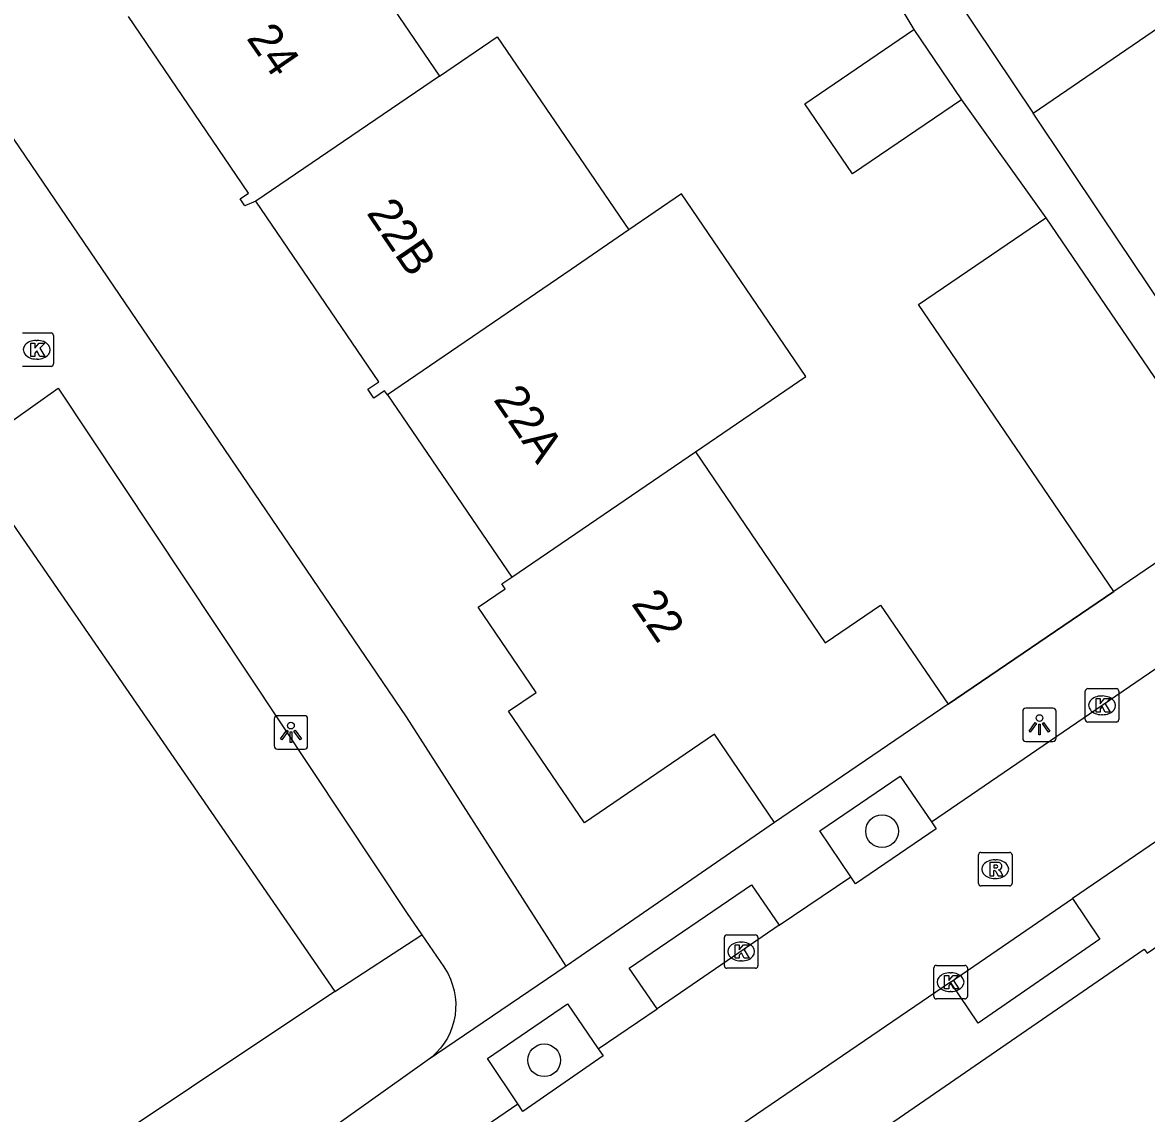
# Model space of a CAD drawing. Extents: x 157466 to 158888, y 383063 to 384677.
# Drawn here: x 158035.83 to 158069.41, y 383388.31 to 383420.9 of the extents above; entities that cross this region are included whole.
import ezdxf

# ---------------------------------------------------------------- set-up
doc = ezdxf.new("R2010")
doc.units = 0
for name, color, linetype in [('IMGEO_Boom', 7, 'Continuous'), ('IMGEO_Groenvoorziening', 7, 'Continuous'), ('IMGEO_Kolk', 7, 'Continuous'), ('IMGEO_Lichtpunt', 7, 'Continuous'), ('IMGEO_Muur', 7, 'Continuous'), ('IMGEO_Pand', 7, 'Continuous'), ('IMGEO_Pand_nummerreeks', 7, 'Continuous'), ('IMGEO_Rijbaan_lokaal_open', 7, 'Continuous'), ('IMGEO_Rioolput', 7, 'Continuous'), ('IMGEO_Voetpad_open', 7, 'Continuous')]:
    doc.layers.add(name, color=color, linetype=linetype)

msp = doc.modelspace()

# ---------------------------------------------------------------- linework, layer by layer
at = {"layer": 'IMGEO_Boom'}
for centre in [(158061.509, 383396.741), (158051.415, 383389.898)]:
    msp.add_circle(centre, 0.489, dxfattribs=at)
at = {"layer": 'IMGEO_Groenvoorziening'}
for points in [[(158034.101, 383407.999), (158045.156, 383391.955)], [(158045.156, 383391.955), (158047.758, 383393.647)], [(158045.156, 383391.955), (158036.596, 383386.232)]]:
    msp.add_lwpolyline(points, dxfattribs=at)
at = {"layer": 'IMGEO_Kolk'}
for p, q in [((158035.829, 383411.624), (158036.681, 383411.624)), ((158036.755, 383411.55), (158036.755, 383410.698)), ((158036.242, 383411.404), (158036.267, 383411.404)), ((158036.265, 383410.844), (158036.24, 383410.844)), ((158036.681, 383410.624), (158035.829, 383410.624)), ((158067.582, 383400.074), (158067.582, 383400.926)), ((158067.657, 383401), (158068.509, 383401)), ((158068.07, 383400.78), (158068.095, 383400.78)), ((158068.583, 383400.926), (158068.583, 383400.074)), ((158068.093, 383400.22), (158068.068, 383400.22)), ((158068.509, 383400), (158067.657, 383400)), ((158056.874, 383393.645), (158057.726, 383393.645)), ((158056.799, 383392.719), (158056.799, 383393.571)), ((158057.287, 383393.425), (158057.312, 383393.425)), ((158057.8, 383393.571), (158057.8, 383392.719)), ((158057.726, 383392.645), (158056.874, 383392.645)), ((158057.31, 383392.865), (158057.285, 383392.865)), ((158063.057, 383391.806), (158063.057, 383392.658)), ((158063.132, 383392.732), (158063.984, 383392.732)), ((158064.058, 383392.658), (158064.058, 383391.806)), ((158063.545, 383392.512), (158063.57, 383392.512)), ((158063.568, 383391.952), (158063.543, 383391.952)), ((158063.984, 383391.732), (158063.132, 383391.732))]:
    msp.add_line(p, q, dxfattribs=at)
for points in [[(158035.829, 383411.624), (158036.681, 383411.624)], [(158036.755, 383411.55), (158036.755, 383410.698)], [(158036.075, 383411.324), (158036.198, 383411.324), (158036.198, 383411.173), (158036.328, 383411.324), (158036.492, 383411.324), (158036.346, 383411.173), (158036.499, 383410.924), (158036.347, 383410.924), (158036.262, 383411.088), (158036.198, 383411.021), (158036.198, 383410.924), (158036.075, 383410.924), (158036.075, 383411.324)], [(158036.681, 383410.624), (158035.829, 383410.624)], [(158067.582, 383400.074), (158067.582, 383400.926)], [(158067.657, 383401), (158068.509, 383401)], [(158067.903, 383400.7), (158068.026, 383400.7), (158068.026, 383400.549), (158068.156, 383400.7), (158068.32, 383400.7), (158068.174, 383400.549), (158068.327, 383400.3), (158068.175, 383400.3), (158068.09, 383400.464), (158068.026, 383400.397), (158068.026, 383400.3), (158067.903, 383400.3), (158067.903, 383400.7)], [(158068.583, 383400.926), (158068.583, 383400.074)], [(158068.509, 383400), (158067.657, 383400)], [(158056.874, 383393.645), (158057.726, 383393.645)], [(158056.799, 383392.719), (158056.799, 383393.571)], [(158057.12, 383393.345), (158057.243, 383393.345), (158057.243, 383393.194), (158057.373, 383393.345), (158057.537, 383393.345), (158057.391, 383393.194), (158057.544, 383392.945), (158057.392, 383392.945), (158057.307, 383393.109), (158057.243, 383393.042), (158057.243, 383392.945), (158057.12, 383392.945), (158057.12, 383393.345)], [(158057.8, 383393.571), (158057.8, 383392.719)], [(158057.726, 383392.645), (158056.874, 383392.645)], [(158063.057, 383391.806), (158063.057, 383392.658)], [(158063.132, 383392.732), (158063.984, 383392.732)], [(158064.058, 383392.658), (158064.058, 383391.806)], [(158063.378, 383392.432), (158063.501, 383392.432), (158063.501, 383392.281), (158063.631, 383392.432), (158063.795, 383392.432), (158063.649, 383392.281), (158063.802, 383392.032), (158063.65, 383392.032), (158063.565, 383392.196), (158063.501, 383392.129), (158063.501, 383392.032), (158063.378, 383392.032), (158063.378, 383392.432)], [(158063.984, 383391.732), (158063.132, 383391.732)]]:
    msp.add_lwpolyline(points, dxfattribs=at)
for centre, start, end in [((158036.679, 383411.548), 1.552, 88.448), ((158036.679, 383411.548), 1.552, 88.448), ((158036.679, 383410.7), 271.552, 358.448), ((158036.679, 383410.7), 271.552, 358.448), ((158067.659, 383400.924), 91.552, 178.448), ((158067.659, 383400.924), 91.552, 178.448), ((158068.507, 383400.924), 1.552, 88.448), ((158068.507, 383400.924), 1.552, 88.448), ((158067.659, 383400.076), 181.552, 268.448), ((158067.659, 383400.076), 181.552, 268.448), ((158068.507, 383400.076), 271.552, 358.448), ((158068.507, 383400.076), 271.552, 358.448), ((158056.876, 383393.569), 91.552, 178.448), ((158056.876, 383393.569), 91.552, 178.448), ((158057.724, 383393.569), 1.552, 88.448), ((158057.724, 383393.569), 1.552, 88.448), ((158056.876, 383392.721), 181.552, 268.448), ((158056.876, 383392.721), 181.552, 268.448), ((158057.724, 383392.721), 271.552, 358.448), ((158057.724, 383392.721), 271.552, 358.448), ((158063.134, 383392.656), 91.552, 178.448), ((158063.134, 383392.656), 91.552, 178.448), ((158063.982, 383392.656), 1.552, 88.448), ((158063.982, 383392.656), 1.552, 88.448), ((158063.134, 383391.808), 181.552, 268.448), ((158063.134, 383391.808), 181.552, 268.448), ((158063.982, 383391.808), 271.552, 358.448), ((158063.982, 383391.808), 271.552, 358.448)]:
    msp.add_arc(centre, 0.0765, start, end, dxfattribs=at)
for centre, major_axis, ratio, start_param, end_param in [((158036.241, 383411.124), (-0.387, 0.002), 0.722429, 4.712389, 7.853982), ((158036.266, 383411.124), (-0.39, 0.002), 0.717154, 1.570796, 4.712389), ((158068.069, 383400.5), (-0.387, 0.002), 0.722429, 4.712389, 7.853982), ((158068.094, 383400.5), (-0.39, 0.002), 0.717154, 1.570796, 4.712389), ((158057.286, 383393.145), (-0.387, 0.002), 0.722429, 4.712389, 7.853982), ((158057.311, 383393.145), (-0.39, 0.002), 0.717154, 1.570796, 4.712389), ((158063.544, 383392.232), (-0.387, 0.002), 0.722429, 4.712389, 7.853982), ((158063.569, 383392.232), (-0.39, 0.002), 0.717154, 1.570796, 4.712389)]:
    msp.add_ellipse(centre, major_axis=major_axis, ratio=ratio, start_param=start_param, end_param=end_param, dxfattribs=at)
at = {"layer": 'IMGEO_Lichtpunt'}
for p, q in [((158066.615, 383400.419), (158065.807, 383400.419)), ((158066.615, 383400.419), (158065.807, 383400.419)), ((158043.351, 383400.096), (158043.351, 383399.289)), ((158043.351, 383400.096), (158043.351, 383399.289)), ((158044.253, 383400.191), (158043.445, 383400.191)), ((158044.253, 383400.191), (158043.445, 383400.191)), ((158044.347, 383399.289), (158044.347, 383400.096)), ((158044.347, 383399.289), (158044.347, 383400.096)), ((158065.713, 383400.324), (158065.713, 383399.517)), ((158065.713, 383400.324), (158065.713, 383399.517)), ((158066.709, 383399.517), (158066.709, 383400.324)), ((158066.709, 383399.517), (158066.709, 383400.324)), ((158065.807, 383399.423), (158066.615, 383399.423)), ((158065.807, 383399.423), (158066.615, 383399.423)), ((158043.445, 383399.195), (158044.253, 383399.195)), ((158043.445, 383399.195), (158044.253, 383399.195))]:
    msp.add_line(p, q, dxfattribs=at)
for points in [[(158043.725, 383399.76), (158043.764, 383399.732), (158043.576, 383399.47), (158043.538, 383399.497), (158043.725, 383399.76)], [(158043.827, 383399.712), (158043.874, 383399.712), (158043.874, 383399.39), (158043.827, 383399.39), (158043.827, 383399.712)], [(158043.937, 383399.732), (158043.975, 383399.759), (158044.162, 383399.497), (158044.123, 383399.469), (158043.937, 383399.732)], [(158066.087, 383399.988), (158066.126, 383399.96), (158065.938, 383399.698), (158065.9, 383399.725), (158066.087, 383399.988)], [(158066.189, 383399.94), (158066.236, 383399.94), (158066.236, 383399.618), (158066.189, 383399.618), (158066.189, 383399.94)], [(158066.299, 383399.96), (158066.337, 383399.987), (158066.524, 383399.725), (158066.485, 383399.697), (158066.299, 383399.96)]]:
    msp.add_lwpolyline(points, dxfattribs=at)
for centre in [(158066.212, 383400.122), (158043.85, 383399.894)]:
    msp.add_circle(centre, 0.0994, dxfattribs=at)
for centre, start, end in [((158065.807, 383400.324), 90, 180), ((158065.807, 383400.324), 90, 180), ((158066.615, 383400.324), 0, 90), ((158066.615, 383400.324), 0, 90), ((158043.445, 383400.096), 90, 180), ((158043.445, 383400.096), 90, 180), ((158044.253, 383400.096), 0, 90), ((158044.253, 383400.096), 0, 90), ((158065.807, 383399.517), 180, 270), ((158065.807, 383399.517), 180, 270), ((158066.615, 383399.517), 270, 0), ((158066.615, 383399.517), 270, 360), ((158043.445, 383399.289), 180, 270), ((158043.445, 383399.289), 180, 270), ((158044.253, 383399.289), 270, 0), ((158044.253, 383399.289), 270, 360)]:
    msp.add_arc(centre, 0.0946, start, end, dxfattribs=at)
at = {"layer": 'IMGEO_Muur'}
msp.add_lwpolyline([(158063.482, 383400.533), (158068.434, 383403.904)], dxfattribs=at)
at = {"layer": 'IMGEO_Pand'}
for points in [[(158044.512, 383424.838), (158048.284, 383419.3)], [(158066.025, 383418.19), (158070.582, 383421.31)], [(158042.804, 383415.561), (158042.471, 383415.422), (158042.33, 383415.629), (158042.586, 383415.803), (158038.995, 383421.074)], [(158063.881, 383418.593), (158060.631, 383416.38), (158059.203, 383418.471), (158062.456, 383420.686)], [(158062.456, 383420.686), (158063.881, 383418.593)], [(158048.284, 383419.3), (158050.011, 383420.476), (158053.943, 383414.702)], [(158048.284, 383419.3), (158042.804, 383415.561)], [(158070.864, 383410.972), (158068.079, 383415.126), (158066.025, 383418.19)], [(158046.73, 383409.781), (158046.649, 383409.9), (158046.322, 383409.677), (158046.142, 383409.941), (158046.477, 383410.169), (158042.804, 383415.561)], [(158055.932, 383408.07), (158059.236, 383410.324), (158055.521, 383415.778), (158053.943, 383414.702)], [(158068.434, 383403.904), (158062.598, 383412.476), (158064.308, 383413.64), (158066.401, 383415.065)], [(158066.401, 383415.065), (158072.236, 383406.492)], [(158053.943, 383414.702), (158052.217, 383413.524), (158046.73, 383409.781)], [(158046.73, 383409.781), (158050.445, 383404.327)], [(158050.445, 383404.327), (158055.932, 383408.07)], [(158055.932, 383408.07), (158059.814, 383402.368), (158061.467, 383403.493), (158063.482, 383400.533)], [(158072.236, 383406.492), (158068.434, 383403.904)], [(158058.3, 383397.002), (158056.504, 383399.639), (158052.618, 383396.993), (158050.349, 383400.324), (158051.176, 383400.887), (158049.442, 383403.432), (158050.252, 383403.984), (158050.154, 383404.128), (158050.445, 383404.327)], [(158063.482, 383400.533), (158058.3, 383397.002)]]:
    msp.add_lwpolyline(points, dxfattribs=at)
at = {"layer": 'IMGEO_Rijbaan_lokaal_open'}
for points in [[(158062.988, 383397.017), (158073.622, 383404.289), (158073.802, 383404.055), (158074.783, 383404.731), (158074.618, 383404.979), (158076.01, 383405.938)], [(158062.988, 383397.017), (158063.131, 383396.808), (158060.715, 383395.167), (158060.574, 383395.376)], [(158070.336, 383396.873), (158067.203, 383394.733)], [(158058.439, 383393.936), (158060.574, 383395.376)], [(158063.555, 383392.231), (158067.203, 383394.733)], [(158058.439, 383393.936), (158054.789, 383391.436)], [(158063.555, 383392.231), (158054.125, 383385.797)], [(158053.03, 383390.239), (158054.789, 383391.436)], [(158053.03, 383390.239), (158053.173, 383390.03), (158050.78, 383388.37), (158050.626, 383388.598)], [(158043.315, 383383.602), (158050.626, 383388.598)]]:
    msp.add_lwpolyline(points, dxfattribs=at)
at = {"layer": 'IMGEO_Rioolput'}
for p, q in [((158064.391, 383395.181), (158064.391, 383396.033)), ((158064.466, 383396.107), (158065.318, 383396.107)), ((158065.392, 383396.033), (158065.392, 383395.181)), ((158064.879, 383395.887), (158064.904, 383395.887)), ((158064.902, 383395.327), (158064.877, 383395.327)), ((158065.318, 383395.107), (158064.466, 383395.107))]:
    msp.add_line(p, q, dxfattribs=at)
for points in [[(158064.391, 383395.181), (158064.391, 383396.033)], [(158064.466, 383396.107), (158065.318, 383396.107)], [(158065.392, 383396.033), (158065.392, 383395.181)], [(158064.98, 383395.805), (158064.728, 383395.807), (158064.728, 383395.407)], [(158064.906, 383395.726), (158064.852, 383395.726), (158064.852, 383395.645)], [(158064.852, 383395.645), (158064.904, 383395.645)], [(158064.728, 383395.407), (158064.852, 383395.407), (158064.852, 383395.569), (158064.863, 383395.569)], [(158064.91, 383395.54), (158064.981, 383395.407), (158065.121, 383395.407), (158065.056, 383395.533)], [(158065.318, 383395.107), (158064.466, 383395.107)]]:
    msp.add_lwpolyline(points, dxfattribs=at)
for centre, radius, start, end in [((158064.468, 383396.031), 0.0765, 91.552, 178.448), ((158064.468, 383396.031), 0.0765, 91.552, 178.448), ((158065.316, 383396.031), 0.0765, 1.552, 88.448), ((158065.316, 383396.031), 0.0765, 1.552, 88.448), ((158064.888, 383395.834), 0.19, 274.7715, 282.9687), ((158064.912, 383395.63), 0.0964, 77.0061, 93.1865), ((158064.926, 383395.687), 0.0378, 276.6634, 79.6772), ((158064.979, 383395.695), 0.109, 350.3612, 89.416), ((158064.977, 383395.695), 0.112, 277.5842, 350.9817), ((158064.862, 383395.516), 0.0533, 26.0293, 88.6989), ((158064.961, 383395.48), 0.108, 29.5134, 73.7905), ((158064.468, 383395.183), 0.0765, 181.552, 268.448), ((158064.468, 383395.183), 0.0765, 181.552, 268.448), ((158065.316, 383395.183), 0.0765, 271.552, 358.448), ((158065.316, 383395.183), 0.0765, 271.552, 358.448)]:
    msp.add_arc(centre, radius, start, end, dxfattribs=at)
for centre, major_axis, ratio, start_param, end_param in [((158064.878, 383395.607), (-0.387, 0.002), 0.722429, 4.712389, 7.853982), ((158064.903, 383395.607), (-0.39, 0.002), 0.717154, 1.570796, 4.712389)]:
    msp.add_ellipse(centre, major_axis=major_axis, ratio=ratio, start_param=start_param, end_param=end_param, dxfattribs=at)
at = {"layer": 'IMGEO_Voetpad_open'}
for points in [[(158052.068, 383392.71), (158047.304, 383400.16), (158025.942, 383431.583), (158028.2, 383433.181), (158028.037, 383433.42)], [(158056.699, 383432.106), (158066.025, 383418.19)], [(158043.948, 383373.738), (158044.138, 383374.89), (158044.309, 383375.924), (158047.833, 383378.409), (158069.337, 383393.213), (158069.427, 383393.097), (158110.929, 383421.479), (158124.53, 383430.909)], [(158060.8, 383423.467), (158062.456, 383420.686)], [(158063.881, 383418.593), (158066.401, 383415.065)], [(158034.101, 383407.999), (158036.898, 383409.977), (158047.302, 383394.311), (158047.758, 383393.647)], [(158068.434, 383403.904), (158063.482, 383400.533)], [(158060.574, 383395.376), (158059.65, 383396.748), (158062.053, 383398.383), (158062.988, 383397.017)], [(158058.3, 383397.002), (158052.068, 383392.71)], [(158054.789, 383391.436), (158053.951, 383392.645), (158057.613, 383395.143), (158058.439, 383393.936)], [(158067.203, 383394.733), (158068.015, 383393.52), (158064.378, 383391.008), (158063.555, 383392.231)], [(158047.758, 383393.647), (158048.417, 383392.688), (158048.451, 383392.637), (158048.542, 383392.48), (158048.619, 383392.316), (158048.681, 383392.145), (158048.727, 383391.969), (158048.757, 383391.791), (158048.772, 383391.61), (158048.77, 383391.428), (158048.752, 383391.247), (158048.717, 383391.069), (158048.667, 383390.895), (158048.602, 383390.725), (158048.522, 383390.562), (158048.427, 383390.407), (158048.319, 383390.261), (158048.199, 383390.126), (158048.067, 383390.001), (158047.924, 383389.889)], [(158052.068, 383392.71), (158047.924, 383389.889)], [(158050.626, 383388.598), (158049.717, 383389.946), (158052.108, 383391.587), (158053.03, 383390.239)], [(158047.924, 383389.889), (158042.562, 383386.072), (158040.072, 383384.455)]]:
    msp.add_lwpolyline(points, dxfattribs=at)

# ---------------------------------------------------------------- texts
at = {"layer": 'IMGEO_Pand_nummerreeks'}
for s, rotation, p in [('24', 304.6386, (158042.502, 383420.43)), ('22B', 304.1882, (158046.089, 383415.209)), ('22A', 304.2569, (158049.879, 383409.634)), ('22', 304.2566, (158054, 383403.535))]:
    msp.add_text(s, height=1, rotation=rotation, dxfattribs=at).set_placement(p)

doc.saveas('drawing.dxf')
